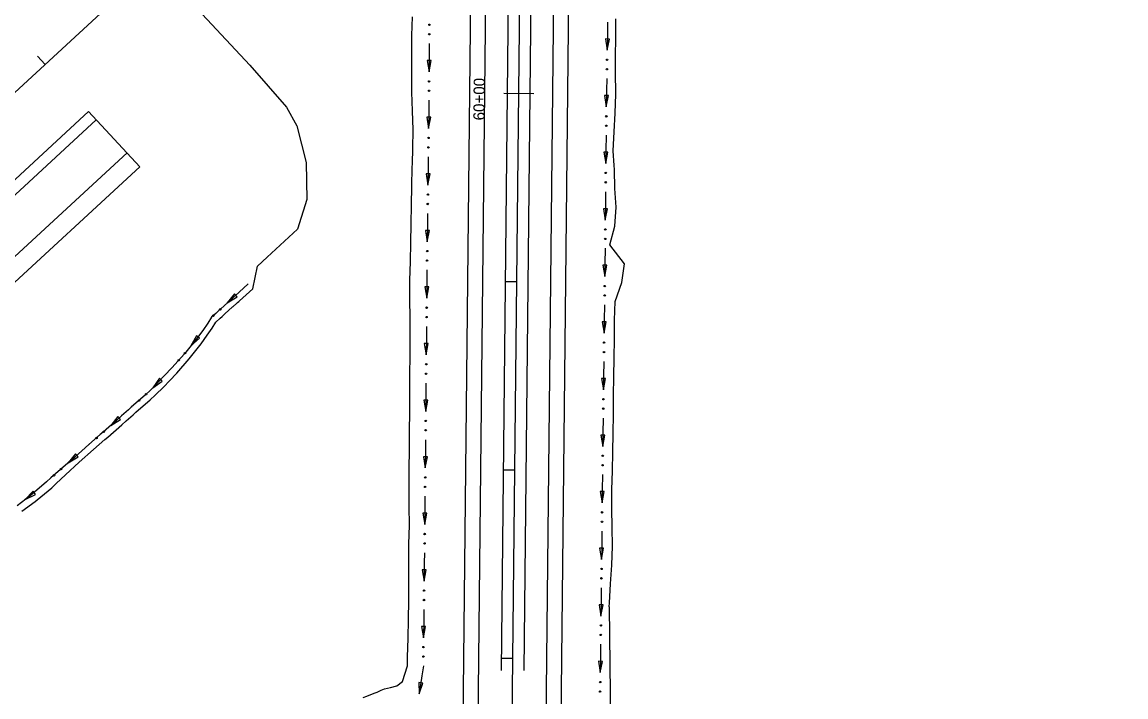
# Model space of a CAD drawing. Extents: x 1611108 to 1749517, y 619561 to 797725.
# Drawn here: x 1728056 to 1728642, y 771936 to 772295 of the extents above; entities that cross this region are included whole.
import ezdxf

# ---------------------------------------------------------------- set-up
doc = ezdxf.new("R2010")
doc.units = 0
for name, color, linetype in [('R_Ditch', 7, 'Continuous'), ('R_Horz Alg', 7, 'Continuous'), ('R_Horz Alg Stationing', 7, 'Continuous'), ('R_Horz Alg Stationing_Side Road', 7, 'Continuous'), ('R_Proposed Const Limits', 7, 'Continuous'), ('R_Proposed Road', 7, 'Continuous'), ('R_Striping', 7, 'Continuous')]:
    doc.layers.add(name, color=color, linetype=linetype)

msp = doc.modelspace()

# ---------------------------------------------------------------- linework, layer by layer
at = {"layer": 'R_Ditch'}
for p, q in [((1728367.55, 772285.51), (1728365.43, 772285.54)), ((1728365.43, 772285.54), (1728366.4, 772279.52)), ((1728366.4, 772279.52), (1728367.55, 772285.51)), ((1728273, 772274.03), (1728270.88, 772274.03)), ((1728270.88, 772274.03), (1728271.93, 772268.03)), ((1728271.93, 772268.03), (1728273, 772274.03)), ((1728367.05, 772255.48), (1728364.93, 772255.5)), ((1728364.93, 772255.5), (1728365.93, 772249.49)), ((1728365.93, 772249.49), (1728367.05, 772255.48)), ((1728272.8, 772243.98), (1728270.68, 772244.01)), ((1728270.68, 772244.01), (1728271.67, 772237.99)), ((1728271.67, 772237.99), (1728272.8, 772243.98)), ((1728366.78, 772225.44), (1728364.66, 772225.46)), ((1728364.66, 772225.46), (1728365.67, 772219.45)), ((1728365.67, 772219.45), (1728366.78, 772225.44)), ((1728272.45, 772213.95), (1728270.33, 772213.97)), ((1728270.33, 772213.97), (1728271.32, 772207.96)), ((1728271.32, 772207.96), (1728272.45, 772213.95)), ((1728366.51, 772195.4), (1728364.4, 772195.42)), ((1728364.4, 772195.42), (1728365.4, 772189.41)), ((1728365.4, 772189.41), (1728366.51, 772195.4)), ((1728272.09, 772183.91), (1728269.98, 772183.93)), ((1728269.98, 772183.93), (1728270.97, 772177.92)), ((1728270.97, 772177.92), (1728272.09, 772183.91)), ((1728366.24, 772165.37), (1728364.13, 772165.39)), ((1728364.13, 772165.39), (1728365.13, 772159.38)), ((1728365.13, 772159.38), (1728366.24, 772165.37)), ((1728271.75, 772153.88), (1728269.64, 772153.89)), ((1728269.64, 772153.89), (1728270.65, 772147.89)), ((1728270.65, 772147.89), (1728271.75, 772153.88)), ((1728168.63, 772150.25), (1728164.91, 772145.42)), ((1728164.91, 772145.42), (1728170.06, 772148.68)), ((1728170.06, 772148.68), (1728168.63, 772150.25)), ((1728365.91, 772135.33), (1728363.79, 772135.35)), ((1728363.79, 772135.35), (1728364.78, 772129.34)), ((1728364.78, 772129.34), (1728365.91, 772135.33)), ((1728148.56, 772127.96), (1728145.59, 772122.64)), ((1728145.59, 772122.64), (1728150.2, 772126.62)), ((1728150.2, 772126.62), (1728148.56, 772127.96)), ((1728271.5, 772123.84), (1728269.39, 772123.86)), ((1728269.39, 772123.86), (1728270.4, 772117.85)), ((1728270.4, 772117.85), (1728271.5, 772123.84)), ((1728128.89, 772105.39), (1728125.47, 772100.35)), ((1728125.47, 772100.35), (1728130.41, 772103.92)), ((1728130.41, 772103.92), (1728128.89, 772105.39)), ((1728365.54, 772105.29), (1728363.42, 772105.32)), ((1728363.42, 772105.32), (1728364.41, 772099.31)), ((1728364.41, 772099.31), (1728365.54, 772105.29)), ((1728271.25, 772093.8), (1728269.14, 772093.82)), ((1728269.14, 772093.82), (1728270.14, 772087.81)), ((1728270.14, 772087.81), (1728271.25, 772093.8)), ((1728106.86, 772085.13), (1728103.05, 772080.37)), ((1728103.05, 772080.37), (1728108.26, 772083.54)), ((1728108.26, 772083.54), (1728106.86, 772085.13)), ((1728365.17, 772075.26), (1728363.06, 772075.28)), ((1728363.06, 772075.28), (1728364.04, 772069.27)), ((1728364.04, 772069.27), (1728365.17, 772075.26)), ((1728084.31, 772065.28), (1728080.5, 772060.53)), ((1728085.71, 772063.69), (1728084.31, 772065.28)), ((1728080.5, 772060.53), (1728085.71, 772063.69)), ((1728271, 772063.77), (1728268.89, 772063.78)), ((1728268.89, 772063.78), (1728269.89, 772057.78)), ((1728269.89, 772057.78), (1728271, 772063.77)), ((1728061.86, 772045.44), (1728057.71, 772040.97)), ((1728057.71, 772040.97), (1728063.13, 772043.75)), ((1728063.13, 772043.75), (1728061.86, 772045.44)), ((1728364.82, 772045.22), (1728362.71, 772045.25)), ((1728362.71, 772045.25), (1728363.7, 772039.23)), ((1728363.7, 772039.23), (1728364.82, 772045.22)), ((1728270.71, 772033.73), (1728268.59, 772033.75)), ((1728268.59, 772033.75), (1728269.59, 772027.74)), ((1728269.59, 772027.74), (1728270.71, 772033.73)), ((1728364.51, 772015.19), (1728362.4, 772015.21)), ((1728362.4, 772015.21), (1728363.39, 772009.2)), ((1728363.39, 772009.2), (1728364.51, 772015.19)), ((1728270.4, 772003.69), (1728268.28, 772003.71)), ((1728268.28, 772003.71), (1728269.28, 771997.7)), ((1728269.28, 771997.7), (1728270.4, 772003.69)), ((1728364.2, 771985.15), (1728362.08, 771985.17)), ((1728362.08, 771985.17), (1728363.08, 771979.16)), ((1728363.08, 771979.16), (1728364.2, 771985.15)), ((1728270.09, 771973.65), (1728267.98, 771973.68)), ((1728267.98, 771973.68), (1728268.97, 771967.67)), ((1728268.97, 771967.67), (1728270.09, 771973.65)), ((1728363.88, 771955.11), (1728361.77, 771955.14)), ((1728361.77, 771955.14), (1728362.75, 771949.13)), ((1728362.75, 771949.13), (1728363.88, 771955.11)), ((1728268.67, 771943.62), (1728266.57, 771943.94)), ((1728266.57, 771943.94), (1728266.72, 771937.85)), ((1728266.72, 771937.85), (1728268.67, 771943.62))]:
    msp.add_line(p, q, dxfattribs=at)
for points in [[(1728366.6, 772294.52), (1728366.5, 772286.27), (1728366.4, 772279.52)], [(1728271.98, 772283.03), (1728271.95, 772277.26), (1728271.93, 772268.03)], [(1728271.98, 772283.07), (1728271.98, 772283.03)], [(1728366.14, 772264.49), (1728366.03, 772258.26), (1728365.99, 772256.27), (1728365.93, 772249.49)], [(1728366.14, 772264.52), (1728366.14, 772264.49)], [(1728271.85, 772252.99), (1728271.78, 772247.26), (1728271.67, 772237.99)], [(1728271.85, 772253.03), (1728271.85, 772252.99)], [(1728365.8, 772234.45), (1728365.73, 772226.27), (1728365.67, 772219.45)], [(1728365.8, 772234.49), (1728365.8, 772234.45)], [(1728271.49, 772222.96), (1728271.45, 772219.4), (1728271.43, 772217.26), (1728271.32, 772207.96)], [(1728271.49, 772223), (1728271.49, 772222.96)], [(1728365.53, 772204.41), (1728365.46, 772196.27), (1728365.4, 772189.41)], [(1728365.53, 772204.45), (1728365.53, 772204.41)], [(1728271.14, 772192.92), (1728271.08, 772187.26), (1728270.97, 772177.92)], [(1728271.14, 772192.96), (1728271.14, 772192.92)], [(1728365.27, 772174.38), (1728365.19, 772166.28), (1728365.13, 772159.38)], [(1728365.27, 772174.42), (1728365.27, 772174.38)], [(1728270.79, 772162.89), (1728270.72, 772157.26), (1728270.65, 772147.89)], [(1728270.79, 772162.92), (1728270.79, 772162.89)], [(1728175.99, 772155.53), (1728168.91, 772149.07), (1728168.6, 772148.79), (1728167.9, 772148.15), (1728167.34, 772147.64), (1728165.64, 772146.09), (1728165.36, 772145.83), (1728161.21, 772142.05), (1728160.46, 772141.37), (1728159.78, 772140.75), (1728158.81, 772139.87), (1728156.51, 772137.77), (1728156.51, 772137.77), (1728154.5, 772134.58), (1728151.89, 772130.76), (1728148.56, 772126.28), (1728142.17, 772118.45), (1728135.51, 772110.93), (1728131.67, 772106.8), (1728128.65, 772103.62), (1728124.21, 772099.05), (1728121.48, 772096.64), (1728113.99, 772090.02), (1728113.41, 772089.5), (1728112.49, 772088.69), (1728108.85, 772085.47), (1728106.49, 772083.4), (1728098.99, 772076.78), (1728097.54, 772075.51), (1728091.48, 772070.17), (1728083.97, 772063.57), (1728076.45, 772056.97), (1728071.34, 772052.5), (1728068.92, 772050.38), (1728061.35, 772043.84), (1728060.29, 772042.93), (1728053.4, 772037.71)], [(1728175.99, 772155.53), (1728168.91, 772149.07), (1728168.6, 772148.79), (1728167.9, 772148.15), (1728167.34, 772147.64), (1728165.64, 772146.09), (1728165.36, 772145.83), (1728164.91, 772145.42)], [(1728364.96, 772144.34), (1728364.86, 772136.28), (1728364.78, 772129.34)], [(1728364.96, 772144.38), (1728364.96, 772144.34)], [(1728154.55, 772134.66), (1728154.5, 772134.58), (1728151.89, 772130.76), (1728148.56, 772126.28), (1728145.59, 772122.64)], [(1728154.57, 772134.69), (1728154.55, 772134.66)], [(1728270.52, 772132.85), (1728270.47, 772127.27), (1728270.4, 772117.85)], [(1728270.52, 772132.89), (1728270.52, 772132.85)], [(1728364.59, 772114.31), (1728364.49, 772106.28), (1728364.41, 772099.31)], [(1728364.59, 772114.34), (1728364.59, 772114.31)], [(1728135.78, 772111.25), (1728135.51, 772110.93), (1728131.67, 772106.8), (1728128.65, 772103.62), (1728125.47, 772100.35)], [(1728135.81, 772111.27), (1728135.78, 772111.25)], [(1728270.27, 772102.81), (1728270.22, 772097.27), (1728270.2, 772094.77), (1728270.14, 772087.81)], [(1728270.27, 772102.85), (1728270.27, 772102.81)], [(1728114.3, 772090.29), (1728113.99, 772090.02), (1728113.41, 772089.5), (1728112.49, 772088.69), (1728108.85, 772085.47), (1728106.49, 772083.4), (1728103.05, 772080.37)], [(1728114.33, 772090.32), (1728114.3, 772090.29)], [(1728364.22, 772084.27), (1728364.13, 772076.28), (1728364.04, 772069.27)], [(1728364.22, 772084.31), (1728364.22, 772084.27)], [(1728270.02, 772072.77), (1728269.97, 772067.27), (1728269.89, 772057.78)], [(1728270.02, 772072.81), (1728270.02, 772072.78)], [(1728091.77, 772070.43), (1728091.48, 772070.17), (1728083.97, 772063.57), (1728080.5, 772060.53)], [(1728091.8, 772070.45), (1728091.77, 772070.43)], [(1728363.86, 772054.23), (1728363.78, 772046.28), (1728363.76, 772044.32), (1728363.7, 772039.23)], [(1728363.86, 772054.27), (1728363.86, 772054.23)], [(1728069.19, 772050.61), (1728068.92, 772050.38), (1728061.35, 772043.84), (1728060.29, 772042.93), (1728057.71, 772040.97)], [(1728069.22, 772050.64), (1728069.19, 772050.61)], [(1728269.74, 772042.74), (1728269.69, 772037.27), (1728269.59, 772027.74)], [(1728269.74, 772042.78), (1728269.74, 772042.74)], [(1728363.55, 772024.2), (1728363.47, 772016.29), (1728363.39, 772009.2)], [(1728363.55, 772024.24), (1728363.55, 772024.2)], [(1728269.43, 772012.7), (1728269.38, 772007.27), (1728269.28, 771997.7)], [(1728269.43, 772012.74), (1728269.43, 772012.7)], [(1728363.24, 771994.16), (1728363.15, 771986.29), (1728363.08, 771979.16)], [(1728363.24, 771994.2), (1728363.24, 771994.16)], [(1728269.13, 771982.67), (1728269.07, 771977.27), (1728268.97, 771967.67)], [(1728269.13, 771982.7), (1728269.13, 771982.67)], [(1728362.92, 771964.12), (1728362.84, 771956.29), (1728362.75, 771949.13)], [(1728362.92, 771964.16), (1728362.92, 771964.12)], [(1728268.96, 771952.68), (1728268.16, 771947.39), (1728266.72, 771937.85)], [(1728268.97, 771952.72), (1728268.96, 771952.68)]]:
    msp.add_lwpolyline(points, dxfattribs=at)
for centre in [(1728272.09, 772293.06), (1728272.05, 772288.05), (1728366.27, 772269.51), (1728366.36, 772274.52), (1728271.93, 772258.01), (1728271.95, 772263.02), (1728365.93, 772244.48), (1728365.88, 772239.47), (1728271.65, 772232.99), (1728271.59, 772227.98), (1728365.66, 772214.45), (1728365.61, 772209.44), (1728271.3, 772202.95), (1728271.24, 772197.94), (1728365.39, 772184.41), (1728365.35, 772179.4), (1728270.94, 772172.92), (1728270.89, 772167.91), (1728365.12, 772154.37), (1728365.06, 772149.36), (1728161.23, 772142.02), (1728270.64, 772142.88), (1728157.53, 772138.65), (1728270.6, 772137.87), (1728364.75, 772124.34), (1728142.45, 772118.74), (1728364.69, 772119.33), (1728139.14, 772114.98), (1728270.39, 772112.84), (1728270.35, 772107.83), (1728121.84, 772096.91), (1728364.38, 772094.3), (1728118.09, 772093.59), (1728364.32, 772089.29), (1728270.14, 772082.81), (1728099.32, 772077.03), (1728270.1, 772077.8), (1728095.56, 772073.72), (1728363.95, 772059.25), (1728364.01, 772064.26), (1728072.99, 772053.9), (1728076.76, 772057.2), (1728269.88, 772052.77), (1728269.83, 772047.76), (1728363.64, 772029.22), (1728363.69, 772034.23), (1728269.52, 772017.72), (1728269.57, 772022.73), (1728363.38, 772004.19), (1728363.32, 771999.18), (1728269.27, 771992.7), (1728269.22, 771987.69), (1728363.06, 771974.16), (1728363.01, 771969.15), (1728268.96, 771962.66), (1728268.91, 771957.65), (1728362.72, 771944.12), (1728362.65, 771939.11)]:
    msp.add_circle(centre, 0.375, dxfattribs=at)
at = {"layer": 'R_Horz Alg'}
for p, q in [((1726122.78, 770473.69), (1737235.67, 780746.34)), ((1728306.95, 771056.83), (1728332.15, 773463.77))]:
    msp.add_line(p, q, dxfattribs=at)
at = {"layer": 'R_Horz Alg Stationing'}
msp.add_lwpolyline([(1728064.19, 772276.48), (1728068.26, 772272.07)], dxfattribs=at)
at = {"layer": 'R_Horz Alg Stationing_Side Road'}
for points in [[(1728311.51, 772256.84), (1728327.51, 772256.68)], [(1728312.47, 772156.83), (1728318.47, 772156.76)], [(1728311.42, 772056.83), (1728317.42, 772056.77)], [(1728310.37, 771956.84), (1728316.37, 771956.78)]]:
    msp.add_lwpolyline(points, dxfattribs=at)
at = {"layer": 'R_Proposed Const Limits'}
msp.add_line((1728367.49, 771984.13), (1728369.29, 771831.53), dxfattribs=at)
for points in [[(1727975.2, 772404.26), (1728005.73, 772416.83), (1728029.28, 772414.02), (1728047.45, 772403.84), (1728061.62, 772394.06), (1728075.84, 772379.85), (1728176.79, 772271.62), (1728196.21, 772249.33), (1728201.8, 772239.35), (1728206.79, 772219.99), (1728207, 772200.23), (1728202.16, 772184.59)], [(1728260.54, 771952.7), (1728260.56, 771957.36), (1728260.83, 771967.36), (1728261.08, 771977.36), (1728261.2, 771987.36), (1728261.26, 771997.36), (1728261.21, 772007.36), (1728261.27, 772017.36), (1728261.48, 772027.35), (1728261.44, 772037.36), (1728261.4, 772045.39), (1728261.39, 772047.36), (1728261.4, 772057.36), (1728261.49, 772067.36), (1728261.57, 772077.36), (1728261.64, 772087.36), (1728261.7, 772094.86), (1728261.72, 772097.36), (1728261.8, 772107.36), (1728261.85, 772117.36), (1728261.9, 772127.36), (1728261.81, 772137.36), (1728261.78, 772147.36), (1728261.77, 772157.36), (1728262.12, 772167.36), (1728262.31, 772177.35), (1728262.46, 772187.35), (1728262.61, 772197.35), (1728262.79, 772207.35), (1728262.99, 772217.35), (1728263.04, 772219.49), (1728263.28, 772227.35), (1728263.42, 772237.35), (1728263.14, 772247.35), (1728262.86, 772257.35), (1728262.83, 772259.34), (1728262.81, 772267.35), (1728262.73, 772277.35), (1728262.81, 772287.35), (1728263.1, 772297.35)], [(1728367.49, 771984.13), (1728367.56, 771986.24), (1728368.18, 771996.24), (1728368.84, 772006.23), (1728369.17, 772016.23), (1728369.09, 772026.23), (1728368.86, 772036.23), (1728368.91, 772044.26), (1728368.93, 772046.23), (1728369.19, 772056.23), (1728369.44, 772066.23), (1728369.59, 772076.22), (1728369.7, 772086.22), (1728369.78, 772093.73), (1728369.8, 772096.22), (1728369.92, 772106.22), (1728370.18, 772116.22), (1728370.31, 772126.22), (1728370.28, 772136.22), (1728370.62, 772146.22), (1728374.08, 772156.18), (1728375.58, 772166.17), (1728367.82, 772176.25), (1728370.52, 772186.22), (1728371.15, 772196.22), (1728370.47, 772206.22), (1728370.19, 772216.23), (1728370.09, 772218.36), (1728369.62, 772226.23), (1728370.13, 772236.23), (1728370.67, 772246.22), (1728371.06, 772256.22), (1728371.04, 772258.21), (1728370.76, 772266.22), (1728370.87, 772276.22), (1728370.98, 772286.22), (1728371.06, 772296.22)], [(1728180.9, 772164.95), (1728186.03, 772169.68), (1728202.16, 772184.59)], [(1728055.97, 772034.93), (1728063, 772039.99), (1728064.12, 772040.84), (1728071.74, 772047.33), (1728074.09, 772049.53), (1728079.06, 772054.15), (1728086.39, 772060.95), (1728093.93, 772067.52), (1728100.01, 772072.84), (1728101.45, 772074.11), (1728108.93, 772080.75), (1728111.28, 772082.84), (1728114.91, 772086.07), (1728115.83, 772086.89), (1728116.41, 772087.4), (1728123.94, 772093.98), (1728126.69, 772096.37), (1728131.17, 772100.89), (1728134.22, 772104.03), (1728138.04, 772108.19), (1728144.66, 772115.77), (1728150.96, 772123.68), (1728154.25, 772128.21), (1728156.84, 772132.05), (1728158.84, 772135.24), (1728158.84, 772135.24), (1728161.14, 772137.35), (1728162.11, 772138.24), (1728162.79, 772138.86), (1728163.53, 772139.54), (1728167.72, 772143.29), (1728168, 772143.54), (1728169.71, 772145.08), (1728170.27, 772145.58), (1728170.98, 772146.22), (1728171.29, 772146.5), (1728178.42, 772152.9), (1728180.9, 772164.95)], [(1728257.9, 771944.48), (1728260.54, 771952.7)], [(1728236.91, 771936.01), (1728238.93, 771936.71), (1728242.8, 771938.18), (1728244.35, 771938.84), (1728246.14, 771939.59), (1728246.54, 771939.76), (1728248.29, 771940.46), (1728249.9, 771940.95), (1728251.43, 771941.31), (1728254.75, 771942.11), (1728257.9, 771944.48)]]:
    msp.add_lwpolyline(points, dxfattribs=at)
at = {"layer": 'R_Proposed Road'}
for p, q in [((1728331.96, 771726.6), (1728348.3, 773286.51)), ((1728339.96, 771726.37), (1728356.3, 773286.58)), ((1728289.96, 771917.47), (1728301.76, 773044.77)), ((1728297.97, 771918.9), (1728309.72, 773040.48)), ((1726145.86, 770448.72), (1728091.34, 772247.1)), ((1728118.49, 772217.73), (1728091.34, 772247.1)), ((1726149.94, 770444.32), (1728095.41, 772242.7)), ((1727151.11, 771337.11), (1728111.7, 772225.07)), ((1727157.9, 771329.77), (1728118.49, 772217.73))]:
    msp.add_line(p, q, dxfattribs=at)
at = {"layer": 'R_Striping'}
for p, q in [((1728310.3, 771950.35), (1728321.72, 773040.36)), ((1728322.3, 771950.23), (1728331.17, 772796.67))]:
    msp.add_line(p, q, dxfattribs=at)

# ---------------------------------------------------------------- texts
at = {"layer": 'R_Horz Alg Stationing_Side Road'}
msp.add_text('60+00', height=6, rotation=89.4, dxfattribs=at).set_placement((1728301.36, 772242.3))

doc.saveas('drawing.dxf')
